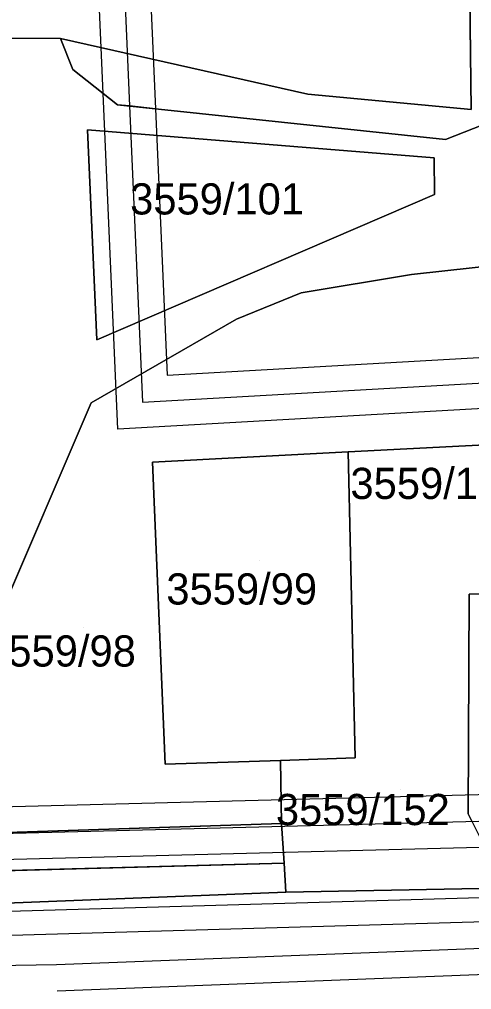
# Model space of a CAD drawing. Extents: x -264070 to -262271, y -1238894 to -1238141.
# Drawn here: x -262814.1 to -262785.1, y -1238359.9 to -1238297.7 of the extents above; entities that cross this region are included whole.
import ezdxf

# ---------------------------------------------------------------- set-up
doc = ezdxf.new("R2010")
doc.units = 0
for name, color, linetype in [('body_kn', 7, 'Continuous'), ('kladpar_druhypozemkov', 7, 'Continuous'), ('kladpar_hranice', 7, 'Continuous'), ('kladpar_parcelnecisla', 7, 'Continuous'), ('kladpar_plochy', 7, 'Continuous'), ('tarchy_linie', 7, 'Continuous')]:
    doc.layers.add(name, color=color, linetype=linetype)

msp = doc.modelspace()

# ---------------------------------------------------------------- linework, layer by layer
at = {"layer": 'body_kn'}
for p, q in [((-262811.52, -1238298.91), (-262811.52, -1238298.91)), ((-262810.72, -1238300.91), (-262810.72, -1238300.91)), ((-262808.77, -1238302.44), (-262808.77, -1238302.44)), ((-262795.65, -1238302.49), (-262795.65, -1238302.49)), ((-262807.85, -1238303.16), (-262807.85, -1238303.16)), ((-262807.08, -1238303.24), (-262807.08, -1238303.24)), ((-262807.08, -1238303.24), (-262807.08, -1238303.24)), ((-262805.42, -1238303.42), (-262805.42, -1238303.42)), ((-262785.18, -1238303.47), (-262785.18, -1238303.47)), ((-262809.78, -1238304.77), (-262809.78, -1238304.77)), ((-262786.82, -1238305.39), (-262786.82, -1238305.39)), ((-262787.54, -1238306.57), (-262787.54, -1238306.57)), ((-262787.54, -1238306.57), (-262787.54, -1238306.57)), ((-262787.52, -1238308.92), (-262787.52, -1238308.92)), ((-262789, -1238314.06), (-262789, -1238314.06)), ((-262796.08, -1238315.22), (-262796.08, -1238315.22)), ((-262800.22, -1238316.92), (-262800.22, -1238316.92)), ((-262800.22, -1238316.92), (-262800.22, -1238316.92)), ((-262809.19, -1238318.24), (-262809.19, -1238318.24)), ((-262804.67, -1238320.5), (-262804.67, -1238320.5)), ((-262809.55, -1238322.28), (-262809.55, -1238322.28)), ((-262806.25, -1238322.24), (-262806.25, -1238322.24)), ((-262807.83, -1238323.98), (-262807.83, -1238323.98)), ((-262793.06, -1238325.43), (-262793.06, -1238325.43)), ((-262793.06, -1238325.43), (-262793.06, -1238325.43)), ((-262805.62, -1238326.09), (-262805.62, -1238326.09)), ((-262785.31, -1238334.55), (-262785.31, -1238334.55)), ((-262792.61, -1238345.06), (-262792.61, -1238345.06)), ((-262804.8, -1238345.46), (-262804.8, -1238345.46)), ((-262797.41, -1238345.22), (-262797.41, -1238345.22)), ((-262785.36, -1238348.64), (-262785.36, -1238348.64)), ((-262797.34, -1238349.27), (-262797.34, -1238349.27)), ((-262797.17, -1238351.81), (-262797.17, -1238351.81)), ((-262797.07, -1238353.67), (-262797.07, -1238353.67)), ((-262797.05, -1238353.67), (-262797.05, -1238353.67)), ((-262811.77, -1238358.32), (-262811.77, -1238358.32))]:
    msp.add_line(p, q, dxfattribs=at)
at = {"layer": 'kladpar_druhypozemkov'}
for p, q in [((-262801.35, -1238308), (-262801.35, -1238308)), ((-262798.75, -1238332.4), (-262798.75, -1238332.4)), ((-262810.05, -1238336.7), (-262810.05, -1238336.7)), ((-262789.68, -1238347.07), (-262789.68, -1238347.07))]:
    msp.add_line(p, q, dxfattribs=at)
at = {"layer": 'kladpar_hranice'}
for points in [[(-262769.38, -1238255.06), (-262767.86, -1238255.96), (-262757.84, -1238270.76), (-262775.45, -1238289.53), (-262783.83, -1238304.22), (-262786.82, -1238305.39), (-262807.85, -1238303.16), (-262810.72, -1238300.91), (-262811.52, -1238298.91), (-262795.65, -1238302.49), (-262785.18, -1238303.47), (-262785.27, -1238294.52), (-262785.29, -1238293.34), (-262778.76, -1238293.16), (-262779.83, -1238267.11), (-262787.98, -1238267.45), (-262788.36, -1238255.76), (-262769.38, -1238255.06)], [(-262915.11, -1238349.24), (-262912.76, -1238349.79), (-262909.36, -1238338.87), (-262902.82, -1238317.92), (-262902.82, -1238317.88), (-262891.53, -1238317.64), (-262875.23, -1238317.3), (-262864.43, -1238304.22), (-262865.03, -1238292.39), (-262862.5, -1238292.36), (-262861.73, -1238304.03), (-262834.25, -1238301.3), (-262832.18, -1238298.29), (-262830.44, -1238298.45), (-262830.48, -1238300.64), (-262816.35, -1238300.81), (-262816.33, -1238298.89), (-262811.52, -1238298.91), (-262810.72, -1238300.91), (-262807.85, -1238303.16), (-262786.82, -1238305.39), (-262783.83, -1238304.22)], [(-262785.27, -1238294.52), (-262785.18, -1238303.47), (-262795.65, -1238302.49), (-262811.52, -1238298.91), (-262816.33, -1238298.89), (-262830.44, -1238298.45), (-262832.18, -1238298.29), (-262838, -1238298.3), (-262842.56, -1238299.18), (-262846.56, -1238299.64), (-262856.29, -1238297.5)], [(-262787.54, -1238306.57), (-262787.52, -1238308.92), (-262809.19, -1238318.24), (-262809.78, -1238304.77), (-262787.54, -1238306.57)], [(-262787.52, -1238308.92), (-262787.54, -1238306.57), (-262809.78, -1238304.77), (-262809.19, -1238318.24), (-262787.52, -1238308.92)], [(-262780.83, -1238313.15), (-262789, -1238314.06), (-262796.08, -1238315.22), (-262800.22, -1238316.92), (-262809.55, -1238322.28), (-262820.42, -1238347.62), (-262818.86, -1238349.97), (-262797.34, -1238349.27), (-262797.17, -1238351.81), (-262835.63, -1238352.85), (-262883.61, -1238354.27), (-262883.56, -1238356.48), (-262883.58, -1238356.48), (-262885.75, -1238356.54), (-262885.82, -1238353.86), (-262909.74, -1238354.38), (-262909.61, -1238357.18), (-262910.35, -1238357.22), (-262911.33, -1238356.92), (-262912.5, -1238356.28), (-262913.61, -1238355.34)], [(-262800.22, -1238316.92), (-262796.08, -1238315.22), (-262789, -1238314.06), (-262780.83, -1238313.15), (-262779.77, -1238313.38), (-262778.8, -1238313.99), (-262778.13, -1238314.67), (-262777.65, -1238315.61), (-262777.45, -1238316.49), (-262777.45, -1238317.39), (-262777.63, -1238318.31), (-262779.55, -1238322.8), (-262781.72, -1238326.75), (-262781.78, -1238324.84), (-262793.06, -1238325.43), (-262805.62, -1238326.09), (-262804.8, -1238345.46), (-262797.41, -1238345.22), (-262797.34, -1238349.27), (-262818.86, -1238349.97), (-262820.42, -1238347.62), (-262809.55, -1238322.28), (-262800.22, -1238316.92)], [(-262781.78, -1238324.84), (-262781.72, -1238326.75), (-262781.67, -1238328.36), (-262781.61, -1238332.17), (-262781.56, -1238334.49), (-262785.31, -1238334.55), (-262785.36, -1238348.64), (-262785.11, -1238349.17), (-262783.84, -1238351.68), (-262781.9, -1238352.66), (-262780.13, -1238353.36), (-262797.05, -1238353.67), (-262797.17, -1238351.81), (-262797.34, -1238349.27), (-262797.41, -1238345.22), (-262792.61, -1238345.06), (-262793.06, -1238325.43), (-262781.78, -1238324.84)], [(-262793.06, -1238325.43), (-262792.61, -1238345.06), (-262797.41, -1238345.22), (-262804.8, -1238345.46), (-262805.62, -1238326.09), (-262793.06, -1238325.43)], [(-262775, -1238345.62), (-262775.06, -1238344.1), (-262771.66, -1238344), (-262771.6, -1238345.51), (-262771.54, -1238347.37), (-262771.49, -1238348.82), (-262785.11, -1238349.17), (-262785.36, -1238348.64), (-262785.31, -1238334.55), (-262781.56, -1238334.49), (-262781.35, -1238344.29), (-262781.29, -1238345.83), (-262775, -1238345.62)], [(-262835.63, -1238352.85), (-262797.17, -1238351.81), (-262797.05, -1238353.67), (-262797.07, -1238353.67), (-262825.9, -1238354.8), (-262883.56, -1238356.48), (-262883.61, -1238354.27), (-262835.63, -1238352.85)], [(-262913.61, -1238355.34), (-262912.5, -1238356.28), (-262911.33, -1238356.92), (-262910.35, -1238357.22), (-262909.61, -1238357.18), (-262885.75, -1238356.54), (-262883.58, -1238356.48), (-262883.56, -1238356.48), (-262825.9, -1238354.8), (-262797.07, -1238353.67), (-262797.05, -1238353.67), (-262780.13, -1238353.36), (-262771.49, -1238353.2), (-262768.53, -1238353.14), (-262753.47, -1238352.87), (-262750.57, -1238352.82), (-262734.65, -1238352.52)]]:
    msp.add_lwpolyline(points, dxfattribs=at)
at = {"layer": 'kladpar_plochy'}
for p, q in [((-262785.27, -1238294.52), (-262785.18, -1238303.47)), ((-262811.52, -1238298.91), (-262816.33, -1238298.89)), ((-262816.33, -1238298.89), (-262811.52, -1238298.91)), ((-262795.65, -1238302.49), (-262811.52, -1238298.91)), ((-262811.52, -1238298.91), (-262810.72, -1238300.91)), ((-262810.72, -1238300.91), (-262807.85, -1238303.16)), ((-262785.18, -1238303.47), (-262795.65, -1238302.49)), ((-262807.85, -1238303.16), (-262786.82, -1238305.39)), ((-262786.82, -1238305.39), (-262783.83, -1238304.22)), ((-262787.54, -1238306.57), (-262809.78, -1238304.77)), ((-262809.78, -1238304.77), (-262809.19, -1238318.24)), ((-262787.52, -1238308.92), (-262787.54, -1238306.57)), ((-262809.19, -1238318.24), (-262787.52, -1238308.92)), ((-262780.83, -1238313.15), (-262789, -1238314.06)), ((-262789, -1238314.06), (-262796.08, -1238315.22)), ((-262796.08, -1238315.22), (-262800.22, -1238316.92)), ((-262800.22, -1238316.92), (-262809.55, -1238322.28)), ((-262809.55, -1238322.28), (-262820.42, -1238347.62)), ((-262818.86, -1238349.97), (-262797.34, -1238349.27)), ((-262797.34, -1238349.27), (-262797.17, -1238351.81)), ((-262797.17, -1238351.81), (-262835.63, -1238352.85))]:
    msp.add_line(p, q, dxfattribs=at)
for points in [[(-262769.38, -1238255.06), (-262767.86, -1238255.96), (-262757.84, -1238270.76), (-262775.45, -1238289.53), (-262783.83, -1238304.22), (-262786.82, -1238305.39), (-262807.85, -1238303.16), (-262810.72, -1238300.91), (-262811.52, -1238298.91), (-262795.65, -1238302.49), (-262785.18, -1238303.47), (-262785.27, -1238294.52), (-262785.29, -1238293.34), (-262778.76, -1238293.16), (-262779.83, -1238267.11), (-262787.98, -1238267.45), (-262788.36, -1238255.76)], [(-262787.54, -1238306.57), (-262787.52, -1238308.92), (-262809.19, -1238318.24), (-262809.78, -1238304.77)], [(-262800.22, -1238316.92), (-262796.08, -1238315.22), (-262789, -1238314.06), (-262780.83, -1238313.15), (-262779.77, -1238313.38), (-262778.8, -1238313.99), (-262778.13, -1238314.67), (-262777.65, -1238315.61), (-262777.45, -1238316.49), (-262777.45, -1238317.39), (-262777.63, -1238318.31), (-262779.55, -1238322.8), (-262781.72, -1238326.75), (-262781.78, -1238324.84), (-262793.06, -1238325.43), (-262805.62, -1238326.09), (-262804.8, -1238345.46), (-262797.41, -1238345.22), (-262797.34, -1238349.27), (-262818.86, -1238349.97), (-262820.42, -1238347.62), (-262809.55, -1238322.28)], [(-262781.78, -1238324.84), (-262781.72, -1238326.75), (-262781.67, -1238328.36), (-262781.61, -1238332.17), (-262781.56, -1238334.49), (-262785.31, -1238334.55), (-262785.36, -1238348.64), (-262785.11, -1238349.17), (-262783.84, -1238351.68), (-262781.9, -1238352.66), (-262780.13, -1238353.36), (-262797.05, -1238353.67), (-262797.17, -1238351.81), (-262797.34, -1238349.27), (-262797.41, -1238345.22), (-262792.61, -1238345.06), (-262793.06, -1238325.43)], [(-262793.06, -1238325.43), (-262792.61, -1238345.06), (-262797.41, -1238345.22), (-262804.8, -1238345.46), (-262805.62, -1238326.09)], [(-262775, -1238345.62), (-262775.06, -1238344.1), (-262771.66, -1238344), (-262771.6, -1238345.51), (-262771.54, -1238347.37), (-262771.49, -1238348.82), (-262785.11, -1238349.17), (-262785.36, -1238348.64), (-262785.31, -1238334.55), (-262781.56, -1238334.49), (-262781.35, -1238344.29), (-262781.29, -1238345.83)], [(-262835.63, -1238352.85), (-262797.17, -1238351.81), (-262797.05, -1238353.67), (-262797.07, -1238353.67), (-262825.9, -1238354.8), (-262883.56, -1238356.48), (-262883.61, -1238354.27)]]:
    msp.add_lwpolyline(points, close=True, dxfattribs=at)
msp.add_lwpolyline([(-262913.61, -1238355.34), (-262912.5, -1238356.28), (-262911.33, -1238356.92), (-262910.35, -1238357.22), (-262909.61, -1238357.18), (-262885.75, -1238356.54), (-262883.58, -1238356.48), (-262883.56, -1238356.48), (-262825.9, -1238354.8), (-262797.07, -1238353.67), (-262797.05, -1238353.67), (-262780.13, -1238353.36)], dxfattribs=at)
at = {"layer": 'tarchy_linie'}
msp.add_line((-262809.53, -1238247.51), (-262807.08, -1238303.24), dxfattribs=at)
for points in [[(-262778.64, -1238266.12), (-262807.04, -1238266.59), (-262805.42, -1238303.42), (-262807.08, -1238303.24), (-262807.85, -1238303.16), (-262808.77, -1238302.44), (-262810.34, -1238266.65), (-262827.99, -1238266.98), (-262827.73, -1238283.88), (-262831.03, -1238283.94), (-262831.32, -1238265.42), (-262831.78, -1238257.77), (-262848.66, -1238257.76), (-262848.66, -1238254.46), (-262828.68, -1238254.47), (-262828.12, -1238263.68), (-262810.49, -1238263.36), (-262811.12, -1238248.83), (-262824.1, -1238249.15), (-262886.56, -1238249.78), (-262886.4, -1238249.29), (-262809.53, -1238247.51), (-262774.26, -1238246.7)], [(-262612.35, -1238312.92), (-262807.83, -1238323.98), (-262808.77, -1238302.44), (-262807.85, -1238303.16), (-262807.08, -1238303.24), (-262805.42, -1238303.42), (-262804.67, -1238320.5), (-262613.38, -1238309.67), (-262612.87, -1238311.3), (-262612.35, -1238312.92)], [(-262807.08, -1238303.24), (-262806.25, -1238322.24), (-262612.87, -1238311.3)], [(-262879.36, -1238352.78), (-262832, -1238350.33), (-262782.2, -1238349.05), (-262732.38, -1238348.15), (-262687.56, -1238346.97), (-262676.12, -1238346.24), (-262630.21, -1238345.2), (-262580.42, -1238343.73), (-262555.82, -1238343.74), (-262532.87, -1238343.21)], [(-262915.67, -1238357.53), (-262827.35, -1238355.25), (-262717.55, -1238352.07), (-262612.02, -1238349.11), (-262582.13, -1238348.18), (-262523.92, -1238348.6), (-262527.18, -1238346.61), (-262526.75, -1238346.6), (-262525.01, -1238346.49), (-262524.28, -1238346.33), (-262523.39, -1238346.14), (-262523.44, -1238346.84), (-262523.58, -1238348.81), (-262523.63, -1238349.52), (-262523.67, -1238350.15), (-262523.75, -1238351.27), (-262523.88, -1238353.02), (-262569.3, -1238353.65), (-262620.18, -1238354.72), (-262670.86, -1238355.99), (-262721.99, -1238357.34), (-262772.67, -1238358.51), (-262811.72, -1238360.02)], [(-262880.95, -1238351.21), (-262832.04, -1238348.63), (-262782.24, -1238347.35)], [(-262916.13, -1238359.08), (-262827.31, -1238356.8), (-262717.51, -1238353.62), (-262611.98, -1238350.66), (-262582.11, -1238349.73), (-262523.67, -1238350.15)], [(-262782.16, -1238350.75), (-262831.96, -1238352.03), (-262880.77, -1238354.51), (-262880.95, -1238351.21)], [(-262916.76, -1238361.2), (-262874.25, -1238359.92), (-262823.54, -1238358.51), (-262811.77, -1238358.32), (-262772.72, -1238356.81), (-262722.03, -1238355.64), (-262670.9, -1238354.24), (-262620.22, -1238352.97), (-262569.46, -1238351.9), (-262523.75, -1238351.27)]]:
    msp.add_lwpolyline(points, dxfattribs=at)

# ---------------------------------------------------------------- texts
at = {"layer": 'kladpar_parcelnecisla'}
for s, p in [('3559/101', (-262807.047, -1238310.2)), ('3559/119', (-262792.916, -1238328.45)), ('3559/99', (-262804.724, -1238335.22)), ('3559/98', (-262816.347, -1238339.2)), ('3559/152', (-262797.697, -1238349.37))]:
    msp.add_text(s, height=2, dxfattribs=at).set_placement(p)

doc.saveas('drawing.dxf')
